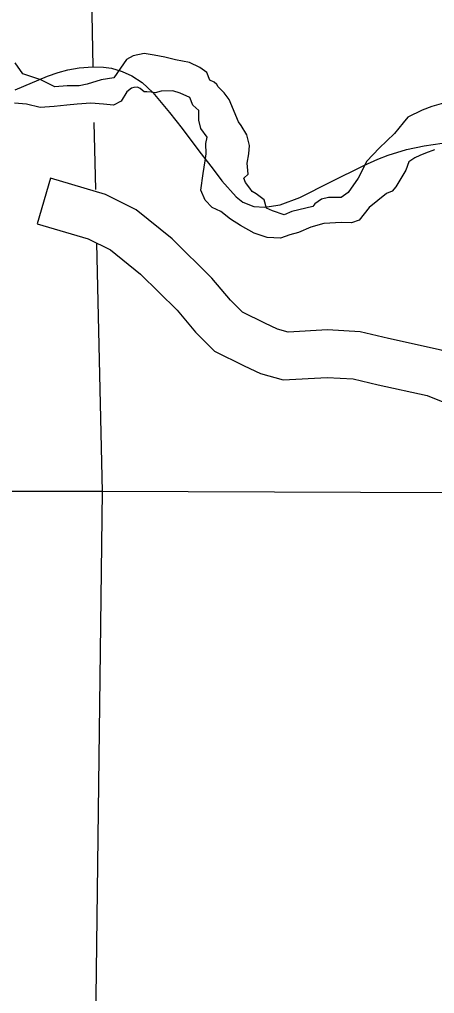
# Model space of a CAD drawing. Extents: x 8749 to 11879, y 13275 to 15339.
# Drawn here: x 9783.6 to 9809.8, y 14269.4 to 14331.1 of the extents above; entities that cross this region are included whole.
import ezdxf

# ---------------------------------------------------------------- set-up
doc = ezdxf.new("R2010")
doc.units = 0
for name, color, linetype in [('Level 2', 7, 'Continuous'), ('Level 46', 7, 'Continuous'), ('Level 5', 7, 'Continuous'), ('Level 9', 7, 'Continuous')]:
    doc.layers.add(name, color=color, linetype=linetype)

msp = doc.modelspace()

# ---------------------------------------------------------------- linework, layer by layer
at = {"layer": 'Level 2'}
msp.add_lwpolyline([(9783.289, 14326.621), (9785.329, 14327.488), (9786.018, 14327.724), (9786.616, 14327.906), (9787.341, 14328.033), (9788.201, 14328.086), (9788.883, 14328.069), (9789.39, 14327.996), (9790.061, 14327.797), (9790.678, 14327.525), (9791.33, 14327.089), (9792.001, 14326.454), (9793.071, 14325.202), (9793.859, 14324.18), (9794.975, 14322.68), (9795.755, 14321.7), (9796.372, 14320.872), (9797.278, 14319.849), (9797.695, 14319.523), (9798.402, 14319.251), (9799.091, 14319.196), (9800.07, 14319.359), (9801.303, 14319.813), (9803.279, 14320.811), (9805.364, 14321.845), (9806.253, 14322.244), (9806.906, 14322.498), (9808.066, 14322.861), (9809.19, 14323.079), (9810.332, 14323.261)], dxfattribs=at)
msp.add_lwpolyline([(9783.289, 14326.621), (9785.329, 14327.488), (9786.018, 14327.724), (9786.616, 14327.906), (9787.341, 14328.033), (9788.201, 14328.086), (9788.883, 14328.069), (9789.39, 14327.996), (9790.061, 14327.797), (9790.678, 14327.525), (9791.33, 14327.089), (9792.001, 14326.454), (9793.071, 14325.202), (9793.859, 14324.18), (9794.975, 14322.68), (9795.755, 14321.7), (9796.372, 14320.872), (9797.278, 14319.849), (9797.695, 14319.523), (9798.402, 14319.251), (9799.091, 14319.196), (9800.07, 14319.359), (9801.303, 14319.813), (9803.279, 14320.811), (9805.364, 14321.845), (9806.253, 14322.244), (9806.906, 14322.498), (9808.066, 14322.861), (9809.19, 14323.079), (9810.332, 14323.261)], dxfattribs=at)
at = {"layer": 'Level 46'}
for points in [[(9819.509, 14301.503), (9817.823, 14303.751), (9815.771, 14306.09), (9813.995, 14307.83), (9812.426, 14309.273), (9810.263, 14310.157), (9806.933, 14310.876), (9805.138, 14311.306), (9803.055, 14311.429), (9800.582, 14311.291), (9799.888, 14311.483), (9799.1, 14311.862), (9797.684, 14312.554), (9796.919, 14313.32), (9795.746, 14314.715), (9793.23, 14317.196), (9790.962, 14319.028), (9789.015, 14320.003), (9785.522, 14321.029), (9784.676, 14318.15)], [(9784.676, 14318.15), (9787.912, 14317.2), (9789.329, 14316.491), (9791.229, 14314.955), (9793.54, 14312.677), (9794.706, 14311.291), (9795.916, 14310.08), (9797.791, 14309.162), (9798.831, 14308.662), (9800.258, 14308.268), (9803.05, 14308.424), (9804.697, 14308.327), (9806.267, 14307.951), (9809.372, 14307.28), (9810.792, 14306.7), (9811.929, 14305.654), (9813.591, 14304.026), (9815.492, 14301.859), (9817.109, 14299.703)]]:
    msp.add_lwpolyline(points, dxfattribs=at)
at = {"layer": 'Level 5'}
for points in [[(9787.674, 14355.787), (9788.201, 14328.086)], [(9788.279, 14324.558), (9788.372, 14320.324)], [(9788.447, 14316.932), (9788.795, 14301.193)], [(9788.795, 14301.193), (9766.35, 14301.199)], [(9788.795, 14301.193), (9787.475, 14194.981)], [(9816.062, 14301.099), (9788.795, 14301.193)]]:
    msp.add_lwpolyline(points, dxfattribs=at)
at = {"layer": 'Level 9'}
for points in [[(9811.437, 14326.087), (9809.667, 14325.571), (9809.056, 14325.347), (9808.138, 14324.896), (9807.846, 14324.54), (9807.294, 14323.861), (9806.324, 14322.942), (9805.551, 14322.119), (9804.996, 14321.028), (9804.371, 14320.12), (9803.93, 14319.823), (9803.132, 14319.823), (9802.693, 14319.713), (9802.26, 14319.423), (9802.136, 14319.253), (9800.81, 14318.934), (9800.316, 14318.722), (9799.591, 14318.974), (9799.194, 14319.142), (9799.051, 14319.667), (9798.545, 14320.036), (9798.295, 14320.197), (9798.145, 14320.397), (9797.871, 14320.771), (9797.77, 14321.032), (9798.033, 14321.283), (9797.983, 14321.981), (9798.083, 14322.58), (9798.126, 14323.107), (9797.951, 14323.783), (9797.596, 14324.373), (9797.42, 14324.605), (9796.832, 14326.024), (9796.517, 14326.446), (9796.143, 14326.819), (9796.056, 14326.968), (9795.882, 14327.115), (9795.605, 14327.246), (9795.431, 14327.736), (9794.973, 14328.037), (9794.327, 14328.363), (9793.444, 14328.52), (9792.76, 14328.693), (9792.086, 14328.829), (9791.456, 14328.941), (9790.765, 14328.789), (9790.33, 14328.541), (9789.532, 14327.391), (9788.734, 14327.273), (9787.842, 14326.991), (9787.349, 14326.874), (9786.581, 14326.893), (9785.805, 14326.816), (9784.909, 14327.273), (9783.782, 14327.649), (9783.289, 14328.33)], [(9811.437, 14326.087), (9809.667, 14325.571), (9809.056, 14325.347), (9808.138, 14324.896), (9807.846, 14324.54), (9807.294, 14323.861), (9806.324, 14322.942), (9805.551, 14322.119), (9804.996, 14321.028), (9804.371, 14320.12), (9803.93, 14319.823), (9803.132, 14319.823), (9802.693, 14319.713), (9802.26, 14319.423), (9802.136, 14319.253), (9800.81, 14318.934), (9800.316, 14318.722), (9799.591, 14318.974), (9799.194, 14319.142), (9799.051, 14319.667), (9798.545, 14320.036), (9798.295, 14320.197), (9798.145, 14320.397), (9797.871, 14320.771), (9797.77, 14321.032), (9798.033, 14321.283), (9797.983, 14321.981), (9798.083, 14322.58), (9798.126, 14323.107), (9797.951, 14323.783), (9797.596, 14324.373), (9797.42, 14324.605), (9796.832, 14326.024), (9796.517, 14326.446), (9796.143, 14326.819), (9796.056, 14326.968), (9795.882, 14327.115), (9795.605, 14327.246), (9795.431, 14327.736), (9794.973, 14328.037), (9794.327, 14328.363), (9793.444, 14328.52), (9792.76, 14328.693), (9792.086, 14328.829), (9791.456, 14328.941), (9790.765, 14328.789), (9790.33, 14328.541), (9789.532, 14327.391), (9788.734, 14327.273), (9787.842, 14326.991), (9787.349, 14326.874), (9786.581, 14326.893), (9785.805, 14326.816), (9784.909, 14327.273), (9783.782, 14327.649), (9783.289, 14328.33)], [(9795.04, 14320.284), (9795.19, 14321.332), (9795.328, 14322.13), (9795.375, 14322.576), (9795.352, 14323.234), (9795.446, 14323.633), (9795.047, 14324.173), (9794.929, 14324.713), (9794.929, 14325.324), (9794.535, 14325.65), (9794.343, 14326.146), (9793.733, 14326.428), (9793.263, 14326.569), (9792.532, 14326.538), (9792.156, 14326.444), (9791.902, 14326.475), (9791.62, 14326.498), (9791.462, 14326.513), (9791.198, 14326.707), (9791.036, 14326.803), (9790.799, 14326.78), (9790.658, 14326.733), (9790.353, 14326.498), (9790.001, 14325.911), (9789.508, 14325.653), (9788.875, 14325.723), (9788.077, 14325.794), (9787.208, 14325.723), (9786.553, 14325.654), (9785.755, 14325.583), (9784.885, 14325.512), (9784.017, 14325.723), (9783.242, 14325.794)], [(9795.04, 14320.284), (9795.19, 14321.332), (9795.328, 14322.13), (9795.375, 14322.576), (9795.352, 14323.234), (9795.446, 14323.633), (9795.047, 14324.173), (9794.929, 14324.713), (9794.929, 14325.324), (9794.535, 14325.65), (9794.343, 14326.146), (9793.733, 14326.428), (9793.263, 14326.569), (9792.532, 14326.538), (9792.156, 14326.444), (9791.902, 14326.475), (9791.62, 14326.498), (9791.462, 14326.513), (9791.198, 14326.707), (9791.036, 14326.803), (9790.799, 14326.78), (9790.658, 14326.733), (9790.353, 14326.498), (9790.001, 14325.911), (9789.508, 14325.653), (9788.875, 14325.723), (9788.077, 14325.794), (9787.208, 14325.723), (9786.553, 14325.654), (9785.755, 14325.583), (9784.885, 14325.512), (9784.017, 14325.723), (9783.242, 14325.794)], [(9809.837, 14322.822), (9809.267, 14322.618), (9808.918, 14322.468), (9808.594, 14322.318), (9808.22, 14322.069), (9808.02, 14321.545), (9807.391, 14320.495), (9807.147, 14320.222), (9806.802, 14320.061), (9805.701, 14319.174), (9805.078, 14318.375), (9804.579, 14318.2), (9803.955, 14318.225), (9802.833, 14318.175), (9802.01, 14317.926), (9801.235, 14317.608), (9800.689, 14317.452), (9800.085, 14317.239), (9799.246, 14317.28), (9798.419, 14317.552), (9797.55, 14318.042), (9796.923, 14318.45), (9796.308, 14318.922), (9795.763, 14319.189), (9795.327, 14319.636), (9795.04, 14320.284)], [(9809.837, 14322.822), (9809.267, 14322.618), (9808.918, 14322.468), (9808.594, 14322.318), (9808.22, 14322.069), (9808.02, 14321.545), (9807.391, 14320.495), (9807.147, 14320.222), (9806.802, 14320.061), (9805.701, 14319.174), (9805.078, 14318.375), (9804.579, 14318.2), (9803.955, 14318.225), (9802.833, 14318.175), (9802.01, 14317.926), (9801.235, 14317.608), (9800.689, 14317.452), (9800.085, 14317.239), (9799.246, 14317.28), (9798.419, 14317.552), (9797.55, 14318.042), (9796.923, 14318.45), (9796.308, 14318.922), (9795.763, 14319.189), (9795.327, 14319.636), (9795.04, 14320.284)]]:
    msp.add_lwpolyline(points, dxfattribs=at)

doc.saveas('drawing.dxf')
